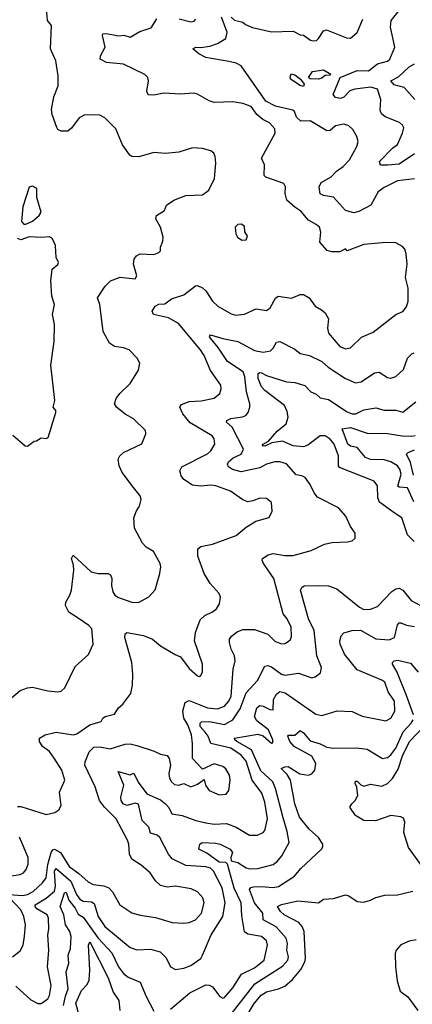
# Model space of a CAD drawing. Extents: x 1552294 to 1694791, y 811929 to 917222.
# Tile 449 of 643: x 1652868 to 1655203, y 863922 to 869779. Entities that reach past the tile are written whole.
import ezdxf

# ---------------------------------------------------------------- set-up
doc = ezdxf.new("R2010")
doc.units = 0

msp = doc.modelspace()

# ---------------------------------------------------------------- linework, layer by layer
at = {"layer": '0CON10XD'}
for points in [[(1652819.2, 865745), (1652870.7, 865789.3), (1652915, 865805.5), (1652945, 865809.4), (1653035, 865787.5), (1653095, 865780.8), (1653114.2, 865785.8), (1653135.7, 865804.3), (1653197.4, 865932.6), (1653277.8, 866002.2), (1653304.5, 866065), (1653297.9, 866155), (1653279.4, 866175), (1653215, 866218.6), (1653160, 866255), (1653140, 866295), (1653142, 866315), (1653166, 866355), (1653175.7, 866385), (1653190.6, 866505), (1653188.6, 866535), (1653176.2, 866575), (1653185, 866593.3), (1653293.3, 866495), (1653335, 866485.7), (1653394.2, 866484.2), (1653407.1, 866477.1), (1653415.7, 866455.7), (1653413.9, 866413.9), (1653421.8, 866375), (1653433.5, 866355), (1653455, 866342), (1653535, 866314.7), (1653575, 866311.5), (1653635, 866345.6), (1653672.7, 866387.3), (1653701.4, 866485), (1653708, 866525), (1653704.2, 866544.2), (1653664, 866615), (1653620.9, 866640.9), (1653597.5, 866665), (1653550, 866755), (1653546.2, 866815), (1653562.3, 866857.7), (1653580, 866885), (1653591.2, 866925), (1653585, 866947.5), (1653545.6, 866995.6), (1653476.6, 867086.6), (1653460, 867125), (1653454.5, 867165.5), (1653464, 867185), (1653485, 867204), (1653594.2, 867255.8), (1653617.1, 867315), (1653616.5, 867335), (1653544, 867405), (1653495, 867432.5), (1653444, 867475), (1653431.9, 867495), (1653441.9, 867525), (1653462.5, 867555), (1653525.8, 867615), (1653574, 867695), (1653582.5, 867735), (1653566.7, 867765), (1653518.8, 867815), (1653485, 867827.1), (1653432.5, 867835), (1653401.2, 867855), (1653364.2, 867925), (1653344.3, 868085), (1653330, 868125), (1653375.5, 868194.5), (1653408.8, 868225), (1653465, 868247.1), (1653555, 868236.7), (1653563.9, 868256.1), (1653545.6, 868325), (1653549.4, 868355), (1653562.5, 868375), (1653585, 868385.5), (1653665, 868381.5), (1653696.2, 868393.8), (1653705.6, 868405), (1653704.4, 868425), (1653719.1, 868460.9), (1653720.6, 868485), (1653705.6, 868545), (1653678.1, 868595), (1653682, 868615), (1653730, 868645), (1653740, 868675), (1653785, 868706.2), (1653855, 868733.3), (1653955, 868738), (1653993.3, 868765), (1654026.1, 868833.9), (1654034.2, 868925), (1654030, 868965), (1654023.3, 868985), (1654005, 868998.8), (1653955, 869013.8), (1653895, 869016.2), (1653815, 868992), (1653735, 868984), (1653665, 868990), (1653577.2, 868962.8), (1653535, 868964.4), (1653523, 868973), (1653478.8, 869035), (1653439.7, 869129.7), (1653375, 869195.7), (1653345, 869210.8), (1653255, 869212.5), (1653222.5, 869195), (1653176.4, 869133.6), (1653155, 869115.8), (1653115, 869115.8), (1653095.7, 869125.7), (1653088.1, 869138.1), (1653061.4, 869215), (1653056.9, 869245), (1653070, 869320), (1653095.9, 869385.9), (1653096, 869445), (1653083.1, 869535), (1653051.1, 869605), (1653056.2, 869745), (1653033.3, 869775), (1653027.5, 869845)], [(1655215, 868981.4), (1655125, 868920.2), (1655055, 868913.1), (1655013.4, 868913.4), (1655007.1, 868935), (1655084.6, 869015.4), (1655113.8, 869036.2), (1655145.3, 869105), (1655152.5, 869135), (1655145, 869152.5), (1655127.5, 869167.5), (1655042.1, 869202.1), (1655018.5, 869218.5), (1655011.8, 869241.8), (1655016.5, 869305), (1654996.2, 869365), (1654956.7, 869376.7), (1654860.6, 869365), (1654830.9, 869355), (1654795, 869317.8), (1654775, 869310.7), (1654745, 869316.1), (1654731.1, 869335), (1654774.4, 869435.6), (1654875, 869475.8), (1654941.2, 869475), (1654995, 869516.2), (1655055, 869532.6), (1655069.3, 869545), (1655098, 869615), (1655073.1, 869735), (1655077.9, 869775), (1655135, 869846)], [(1654365, 868830.4), (1654332, 868842), (1654322.1, 868852.1), (1654322.9, 868915), (1654305.6, 868955), (1654387.8, 869105), (1654385, 869129.2), (1654352.5, 869165), (1654314.8, 869184.8), (1654279.1, 869215), (1654245, 869263.1), (1654195, 869280.5), (1654135, 869291.1), (1654025, 869286.2), (1653995, 869296.7), (1653925.9, 869335.9), (1653901.7, 869341.7), (1653825, 869335.7), (1653725, 869342.5), (1653665, 869330), (1653631.7, 869331.7), (1653624.1, 869354.1), (1653634.2, 869415), (1653629.2, 869435), (1653612.6, 869452.6), (1653485, 869514.2), (1653383.9, 869523.9), (1653346.2, 869545), (1653349.4, 869565), (1653375.4, 869615), (1653360, 869685), (1653362.5, 869695), (1653382.5, 869697.5), (1653425, 869688.5), (1653455, 869683.3), (1653487.1, 869687.1), (1653525, 869676), (1653582, 869708), (1653649.8, 869730.2), (1653682.9, 869785)], [(1653816.4, 869783.6), (1653885, 869765.8), (1653905, 869770.8), (1653915, 869781.2)], [(1654388.8, 869265), (1654331.3, 869295), (1654184.5, 869504.5), (1654155, 869520), (1654111.1, 869531.1), (1653975, 869554.6), (1653933.3, 869575), (1653896.7, 869605), (1653915, 869615.5), (1653945, 869613.5), (1653998.5, 869621.5), (1654045, 869637.1), (1654093.8, 869666.2), (1654102, 869705), (1654068, 869795)], [(1654125, 869793.1), (1654145, 869775.6), (1654194.3, 869764.3), (1654210, 869750), (1654252.4, 869732.4), (1654365, 869707.1), (1654495, 869710.8), (1654535, 869688.8), (1654555, 869686.2), (1654596.4, 869656.4), (1654612.3, 869652.3), (1654633.9, 869656.1), (1654645, 869667.5), (1654675, 869712.5), (1654692, 869718), (1654811.2, 869671.2), (1654835, 869669.2), (1654875, 869702.9), (1654907.6, 869782.4)], [(1655218.6, 869305), (1655153.3, 869375), (1655095, 869390.8), (1655074.3, 869415), (1655120.2, 869439.8), (1655185, 869497.8), (1655215, 869516.5)], [(1654555, 869381.8), (1654535, 869387.1), (1654478.9, 869425), (1654475.6, 869435), (1654482.3, 869457.7), (1654505, 869450.4), (1654537.3, 869425), (1654560, 869395), (1654555, 869381.8)], [(1654645, 869424.9), (1654595, 869426.6), (1654585, 869434.5), (1654608.4, 869471.6), (1654675, 869480.3), (1654717.7, 869455), (1654711.8, 869448.2), (1654685, 869447.6), (1654665, 869431), (1654645, 869424.9)], [(1655215, 868832.9), (1655115, 868819.6), (1655035, 868781.6), (1654998.9, 868755), (1654955.2, 868674.8), (1654885, 868637.3), (1654855, 868630.4), (1654805, 868644), (1654735, 868723.9), (1654673.7, 868733.6), (1654654.1, 868744.1), (1654648.6, 868785), (1654659.8, 868810.2), (1654719.4, 868845), (1654751.4, 868878.6), (1654791.9, 868905), (1654829.4, 868945), (1654872.9, 869025), (1654880.6, 869055), (1654872.2, 869085), (1654848.1, 869125), (1654825, 869147.5), (1654795, 869156.9), (1654745, 869147.5), (1654715, 869120.8), (1654695, 869118.1), (1654595, 869177.8), (1654540, 869175), (1654515, 869200), (1654502, 869232), (1654491.8, 869241.8), (1654388.8, 869265)], [(1652855, 865099.4), (1652875, 865098.2), (1653025, 865052.2), (1653077.5, 865062.5), (1653100.9, 865079.1), (1653114.4, 865105.6), (1653105.6, 865185), (1653136.9, 865255), (1653119.4, 865315), (1653073.8, 865386.2), (1653045.8, 865425.8), (1653004.5, 865455), (1652985.5, 865485), (1652985, 865505.6), (1653018.8, 865525), (1653085, 865541.3), (1653185, 865526.1), (1653208.2, 865531.8), (1653285.4, 865584.6), (1653352.5, 865605), (1653362.5, 865625), (1653375.8, 865634.2), (1653431.3, 865648.7), (1653455, 865686), (1653482, 865708), (1653528.3, 865771.7), (1653538.8, 865821.2), (1653540, 865885), (1653534.4, 865955), (1653492.5, 866105), (1653494.5, 866125.5), (1653505, 866134.2), (1653605, 866115.4), (1653658, 866095), (1653705.4, 866055.4), (1653792.6, 866002.6), (1653825, 865990), (1653875, 865918.8), (1653925, 865876.7), (1653935, 865872.5), (1653945, 865877.5), (1653955, 865900), (1653954.2, 865945), (1653907.5, 866085), (1653913, 866133), (1653940.8, 866209.2), (1653968, 866235), (1654015, 866256.9), (1654037.5, 866275), (1654056, 866305), (1654061.2, 866345), (1654053.3, 866365), (1654001.2, 866425), (1653965.5, 866485.5), (1653927.4, 866587.4), (1653928.1, 866631.9), (1653945.5, 866644.5), (1654015, 866659.2), (1654155, 866710), (1654215, 866760), (1654273, 866797), (1654352.3, 866817.7), (1654370, 866855), (1654365, 866906.7), (1654335, 866931.2), (1654295, 866933.8), (1654255, 866916.2), (1654225, 866911.2), (1654195, 866923.3), (1654121.2, 866975), (1654035, 867006.9), (1654005, 867010.8), (1653945, 867004.1), (1653895, 867011.2), (1653845, 867043.9), (1653827.7, 867065), (1653820.8, 867095), (1653831.6, 867118.4), (1653985, 867196), (1654005.4, 867215), (1654028.5, 867255), (1654024.5, 867285), (1654013.3, 867303.3), (1653880.8, 867380.8), (1653837.1, 867435), (1653820, 867475), (1653830.3, 867489.7), (1653875, 867508.6), (1653947.7, 867512.3), (1654025, 867527.8), (1654058, 867555), (1654065.8, 867584.2), (1654064, 867605), (1654002, 867692), (1653965, 867780.6), (1653943.3, 867815), (1653812, 867972), (1653752, 868005), (1653663.3, 868025), (1653656.5, 868045), (1653673.8, 868075), (1653695, 868087.3), (1653730.9, 868089.1), (1653770.9, 868119.1), (1653845, 868141.5), (1653913.3, 868195), (1653925, 868198), (1653955, 868184.2), (1653975, 868165.8), (1654015, 868105.7), (1654045.3, 868075.3), (1654125, 868030), (1654152.1, 868022.1), (1654205, 868027.8), (1654275, 868060), (1654335, 868048.5), (1654356.9, 868065), (1654388.3, 868121.7), (1654405, 868134.2), (1654485, 868123.3), (1654535, 868143.8), (1654555, 868143.8), (1654590, 868125), (1654624.6, 868074.6), (1654663.6, 868053.6), (1654684.2, 868035), (1654705, 868000), (1654698.6, 867945), (1654704.4, 867915), (1654772, 867835), (1654805, 867821.9), (1654835, 867827.5), (1654900.5, 867890.5), (1654969.5, 867920.5), (1655103.8, 868025), (1655146.1, 868043.9), (1655168.9, 868071.1), (1655177.1, 868105), (1655177.3, 868182.7), (1655161.4, 868245), (1655171.9, 868325), (1655167, 868387), (1655157.5, 868415), (1655145, 868429.2), (1655105, 868450.8), (1655045, 868454.4), (1654915, 868441.9), (1654815, 868404), (1654805, 868416.7), (1654771.7, 868398.3), (1654725, 868397.5), (1654696.5, 868406.5), (1654652.5, 868455), (1654658.6, 868515), (1654650, 868545), (1654631.7, 868561.7), (1654586.2, 868586.2), (1654540.6, 868640.6), (1654503.4, 868663.4), (1654457.5, 868705), (1654445.7, 868745), (1654448.6, 868785), (1654439.2, 868805), (1654365, 868830.4)], [(1652905, 868562.5), (1652945, 868580), (1652983.3, 868615), (1652996.2, 868635), (1652970.7, 868720.7), (1652970, 868775), (1652945, 868789.4), (1652925, 868783.8), (1652887.5, 868665), (1652878.3, 868578.3), (1652893, 868563), (1652905, 868562.5)], [(1654188.3, 868468.3), (1654215, 868470), (1654221.7, 868491.7), (1654206.7, 868516.7), (1654205, 868550), (1654185, 868562.5), (1654165, 868560), (1654150, 868545), (1654152.5, 868505), (1654162.5, 868485), (1654188.3, 868468.3)], [(1652915, 867242.5), (1652955, 867272.5), (1652967, 867273), (1652995, 867292.5), (1653025, 867287.5), (1653036.4, 867293.6), (1653083.3, 867443.3), (1653082.5, 867455), (1653067.5, 867475), (1653076.4, 867513.6), (1653054, 867725), (1653072.9, 867865), (1653074.4, 867965), (1653062.5, 868025), (1653074, 868085), (1653060, 868135), (1653052.9, 868225), (1653060.8, 868295), (1653095, 868323.8), (1653098, 868335), (1653084, 868365), (1653080, 868435), (1653062.5, 868475), (1653045, 868487.5), (1652995, 868483.3), (1652925, 868487.5), (1652875, 868470), (1652855, 868477.5)], [(1652803.3, 864575), (1652885, 864569.6), (1652915, 864575.6), (1652947.2, 864592.8), (1653003.4, 864645), (1653026.3, 864675), (1653036.2, 864753.8), (1653055, 864825.7), (1653065, 864841.5), (1653075, 864844.6), (1653110.8, 864825), (1653161.9, 864741.9), (1653220.5, 864700.5), (1653275, 864650.4), (1653305, 864635.3), (1653367.6, 864627.6), (1653398.1, 864615), (1653420.8, 864590.8), (1653463.9, 864513.9), (1653535, 864467.1), (1653585, 864452), (1653675, 864437.8), (1653775, 864408.8), (1653844.6, 864404.6), (1653875, 864409.2), (1653913.1, 864425), (1653950, 864465), (1653964.4, 864525.6), (1653957.3, 864555), (1653925, 864590.6), (1653888.6, 864608.6), (1653795.3, 864625.3), (1653745, 864619.1), (1653705, 864629.5), (1653676.5, 864656.5), (1653644.2, 864705), (1653590.7, 864750.7), (1653535, 864786), (1653520.5, 864815), (1653516.2, 864875), (1653508.7, 864898.7), (1653441.8, 865025), (1653372.5, 865095), (1653342.3, 865135), (1653317.5, 865215), (1653254.7, 865345), (1653256.6, 865365), (1653280.7, 865425), (1653308.8, 865451.2), (1653345, 865453.5), (1653405, 865441.4), (1653495, 865470), (1653525, 865470.7), (1653565, 865461.9), (1653668.2, 865428.2), (1653705, 865410), (1653745, 865402.5), (1653756, 865385), (1653764, 865345), (1653755.6, 865295), (1653758.3, 865268.3), (1653770.6, 865245), (1653789.5, 865229.5), (1653814.5, 865225.5), (1653845, 865235.8), (1653885, 865216), (1653925, 865231.2), (1653965, 865260), (1653972, 865225), (1653993.9, 865193.9), (1654055, 865168.8), (1654095, 865172.2), (1654112.2, 865195), (1654120, 865255), (1654116.4, 865285), (1654093.5, 865323.5), (1654075, 865336.4), (1654025, 865351.9), (1653955, 865321.2), (1653895.8, 865385), (1653896.5, 865473.5), (1653889.7, 865525), (1653868.1, 865585), (1653844.2, 865625), (1653838.6, 865665), (1653852.5, 865717.5), (1653875, 865730), (1653985, 865685.2), (1654045, 865679.4), (1654085.5, 865695), (1654111.3, 865725), (1654125.3, 865755), (1654137.1, 865915), (1654149.6, 865965), (1654145.5, 865995), (1654125.5, 866035), (1654114.7, 866074.7), (1654115.6, 866095), (1654127, 866113), (1654161.2, 866138.8), (1654195, 866151.5), (1654265, 866151.8), (1654344.3, 866124.3), (1654385, 866082.5), (1654425, 866066.7), (1654445, 866068.9), (1654465, 866080.6), (1654477.8, 866092.2), (1654485, 866110), (1654481.8, 866165), (1654458.9, 866215), (1654434.5, 866245), (1654378.8, 866455), (1654318.5, 866545), (1654310, 866565), (1654312, 866575), (1654345, 866595.5), (1654375, 866603.8), (1654445, 866591.3), (1654495, 866591.5), (1654602, 866622), (1654681.2, 866658.8), (1654725, 866668.8), (1654816.8, 866673.2), (1654845, 866680), (1654863.3, 866695), (1654863.3, 866725), (1654834.5, 866764.5), (1654807.1, 866825), (1654763.8, 866875), (1654639.8, 866939.8), (1654618.9, 866965), (1654595, 867014.2), (1654565.9, 867055.9), (1654545, 867066.7), (1654511.3, 867071.3), (1654455, 867136.2), (1654415, 867148.7), (1654385, 867148.7), (1654335, 867134.8), (1654295, 867112.7), (1654185, 867090.3), (1654134.1, 867104.1), (1654109.5, 867119.5), (1654103.8, 867135), (1654110.2, 867149.8), (1654137.8, 867172.2), (1654184.4, 867195), (1654198.7, 867225), (1654131.3, 867355), (1654098.6, 867385), (1654099.2, 867395), (1654123, 867407), (1654193.3, 867416.7), (1654213.3, 867425), (1654226.8, 867443.2), (1654235.8, 867475), (1654236.7, 867495), (1654216.9, 867565), (1654206.3, 867655), (1654196.9, 867685), (1654104.6, 867745), (1654049, 867829), (1654001.9, 867885), (1653996.2, 867895), (1654002.5, 867905), (1654075, 867883.1), (1654165.8, 867865.8), (1654265, 867811.1), (1654315, 867800.4), (1654359.7, 867810.2), (1654375.2, 867824.8), (1654395, 867860), (1654415, 867864.5), (1654505, 867818.7), (1654535, 867793.6), (1654591.1, 867781.1), (1654664.2, 867745), (1654702.3, 867712.3), (1654805, 867644.3), (1654865, 867619.2), (1654898, 867625), (1654978, 867678), (1655005, 867683.1), (1655055, 867650), (1655075, 867647.1), (1655105, 867655.8), (1655151.1, 867698.9), (1655174.6, 867765.4), (1655198.9, 867791.1), (1655213.4, 867796.6)], [(1655212.9, 866675), (1655174.6, 866715), (1655139.5, 866815), (1655095, 866846.4), (1655008.2, 866908.2), (1654998.2, 866935), (1654995.4, 867005.4), (1654976, 867035), (1654770, 867115), (1654764.4, 867125), (1654763.4, 867185), (1654738.9, 867255), (1654714.2, 867284.2), (1654685, 867303.8), (1654655, 867303.2), (1654581.8, 867248.2), (1654555, 867239.2), (1654494.4, 867244.4), (1654431.7, 867271.7), (1654367.9, 867262.1), (1654325, 867242.1), (1654310.6, 867245), (1654316.2, 867255), (1654347.8, 867272.2), (1654399.4, 867330.6), (1654453.1, 867375), (1654463.8, 867415), (1654458.9, 867448.9), (1654443.5, 867485), (1654325, 867572.5), (1654306.8, 867595), (1654286.7, 867645), (1654286.1, 867673.9), (1654295, 867680.4), (1654305, 867678), (1654335, 867662), (1654455, 867624.6), (1654505, 867621.2), (1654562.6, 867602.6), (1654598.8, 867565), (1654630.9, 867550.9), (1654655, 867529.2), (1654705, 867519.4), (1654815, 867445.7), (1654845, 867434.1), (1654866.2, 867435), (1654915, 867458), (1654985, 867471.1), (1655035, 867456.8), (1655105, 867456.4), (1655146.7, 867445), (1655223.5, 867505)], [(1655211.2, 866911.2), (1655175, 866994.5), (1655125, 866998.1), (1655116.5, 867005), (1655135.6, 867075), (1655129.2, 867105), (1655114.6, 867125), (1655075, 867149), (1655035, 867161.3), (1654955, 867163), (1654924.2, 867174.2), (1654875, 867233.5), (1654835, 867242.1), (1654819.1, 867255), (1654784.6, 867345), (1654835, 867354.1), (1654935, 867319.6), (1655055, 867317.1), (1655142.8, 867302.8), (1655198.2, 867301.8), (1655218.8, 867305)], [(1652827, 867307), (1652900, 867245), (1652915, 867242.5)], [(1655209.7, 867069.7), (1655192.8, 867145), (1655168.1, 867195), (1655178, 867205), (1655215, 867220)], [(1652845, 864030.4), (1652935, 863948.5), (1652975, 863928.1), (1652995, 863927.1), (1653034.6, 863955.4), (1653045.5, 863975), (1653054.5, 864035), (1653034, 864145), (1653041.8, 864245), (1653034.6, 864335), (1653041.6, 864368.4), (1653038.7, 864435), (1653031.3, 864455), (1652970.5, 864490.5), (1652959.2, 864505), (1652959.6, 864515), (1653026, 864554), (1653074.2, 864595.8), (1653080.7, 864625), (1653075.2, 864715), (1653085, 864730.3), (1653171.5, 864655), (1653205, 864576.4), (1653225, 864548.7), (1653245, 864535.9), (1653295, 864531), (1653311, 864521), (1653334.2, 864445), (1653373.8, 864385), (1653525, 864261.2), (1653565, 864245.5), (1653645, 864250), (1653703.6, 864233.6), (1653739.5, 864199.5), (1653764.4, 864145), (1653795, 864129.5), (1653845, 864137.3), (1653885, 864153.5), (1653944.2, 864195), (1653954.4, 864215), (1654006.1, 864335), (1654075.3, 864445.3), (1654090.5, 864525), (1654071.4, 864615), (1654019.8, 864715), (1654002.2, 864732.2), (1653975, 864741), (1653855, 864748.8), (1653775, 864788.1), (1653753.8, 864815), (1653701.8, 864915), (1653685, 864928.2), (1653645, 864940), (1653635.7, 864975), (1653596.2, 865015), (1653575, 865112.5), (1653555, 865118), (1653505, 865104.4), (1653482.5, 865115), (1653471.3, 865135), (1653468.8, 865155), (1653487.1, 865225), (1653452.9, 865307.1), (1653525, 865288.1), (1653547.5, 865297.5), (1653573.4, 865243.4), (1653624.7, 865174.7), (1653705, 865138.2), (1653735.6, 865115), (1653755, 865093.8), (1653772.5, 865055), (1653835, 865045.4), (1653915, 865015.3), (1653975, 865001.2), (1654025, 864994.8), (1654098.3, 864998.3), (1654155, 864976.9), (1654235, 864928.6), (1654281.7, 864928.3), (1654315, 864944), (1654325, 864956.7), (1654340.7, 865025), (1654326.4, 865125), (1654307.7, 865177.7), (1654249.4, 865255), (1654215, 865369.3), (1654184.2, 865405), (1654122.7, 865445), (1654005, 865474.4), (1653987.8, 865517.8), (1653971.1, 865541.1), (1653941.6, 865575), (1653941.1, 865595), (1653948.4, 865601.6), (1653995.8, 865604.2), (1654085, 865585.7), (1654135.2, 865615), (1654179.5, 865680.5), (1654215.4, 865774.6), (1654282.4, 865847.6), (1654325.5, 865934.5), (1654342.6, 865937.4), (1654365, 865930.4), (1654425, 865885.4), (1654445, 865880.7), (1654525, 865891.2), (1654605, 865864.3), (1654625, 865870.8), (1654656.4, 865893.6), (1654661.9, 865925), (1654635.3, 865995.3), (1654618.2, 866145), (1654586, 866216), (1654536.9, 866385), (1654545, 866400.8), (1654559.1, 866410.9), (1654645, 866414.4)], [(1654645, 866414.4), (1654705, 866410.5), (1654754.1, 866394.1), (1654887.8, 866285), (1654915, 866271.3), (1654955, 866272.5), (1654995, 866288.2), (1655081.7, 866378.3), (1655105, 866394.1), (1655125, 866396.9), (1655147.1, 866385), (1655195, 866324.6), (1655345, 866244.4)], [(1653765, 863894.4), (1653879.9, 863990.1), (1653975, 864037.5), (1653995, 864036.7), (1654015, 864026.9), (1654058.3, 863968.3), (1654075, 863959.4), (1654085, 863961.9), (1654135, 864020.5), (1654187.5, 864102.5), (1654265, 864140.2), (1654320.8, 864185), (1654342.5, 864275), (1654335, 864299.5), (1654305, 864325.3), (1654225, 864339.6), (1654204.1, 864354.1), (1654188.4, 864448.4), (1654184.8, 864525), (1654142.7, 864612.7), (1654103.8, 864755), (1654093.8, 864765), (1654055, 864767.8), (1653981.3, 864821.3), (1653933.3, 864845), (1653940, 864875), (1653953.3, 864885), (1654035, 864880.7), (1654059.2, 864875), (1654118.8, 864845), (1654133.9, 864825), (1654123.8, 864795), (1654126.2, 864776.2), (1654165, 864766.7), (1654215, 864734), (1654238.8, 864728.8), (1654285, 864730.8), (1654375, 864753.8), (1654399, 864771), (1654427.7, 864805), (1654470.3, 864885), (1654459.5, 864949.5), (1654435, 865030.8), (1654390, 865205), (1654374.2, 865245), (1654301.1, 865311.1), (1654245.6, 865435), (1654159.6, 865485), (1654146.9, 865495), (1654146.2, 865505), (1654285, 865530), (1654315, 865520), (1654365, 865476.2), (1654373, 865477), (1654374.2, 865495), (1654347.3, 865555), (1654278.1, 865608.1), (1654264.5, 865635), (1654278.9, 865685), (1654295, 865698.8), (1654315, 865695.9), (1654355, 865675.4), (1654376.1, 865673.9), (1654377.8, 865735), (1654395, 865766.9), (1654415, 865782.8), (1654445.9, 865775.9), (1654629.1, 865649.1), (1654665, 865640.5), (1654705, 865652.5), (1654755, 865667.8), (1654845, 865663.5), (1654905.5, 865635.5), (1655045, 865608.9), (1655075.3, 865624.7), (1655098.2, 865665), (1655095.9, 865725), (1655060, 865780), (1655038.4, 865838.4), (1655020.8, 865850.8), (1654875, 865911.2), (1654800.4, 866005), (1654773.1, 866065), (1654770.8, 866085), (1654778.8, 866115), (1654795, 866131.2), (1654844.2, 866145.8), (1654895, 866146.9), (1654985, 866097.1), (1655065, 866090), (1655096.1, 866103.9), (1655115, 866180), (1655125, 866192), (1655135, 866191.9), (1655167.2, 866177.2), (1655215, 866170)], [(1655210.3, 865645), (1655168.2, 865758.2), (1655111.2, 865901.2), (1655084.6, 865945), (1655084.6, 865955), (1655094.7, 865965.2), (1655115, 865968.6), (1655192.2, 865952.2), (1655237.3, 865897.3)], [(1655288.1, 864705), (1655180, 864855), (1655152.7, 864945), (1655158.5, 865005), (1655150, 865030), (1655135, 865038), (1655075, 865045.7), (1654984.5, 865014.5), (1654915, 865015.7), (1654864.2, 865045), (1654832, 865095), (1654843.8, 865115), (1654863.3, 865135), (1654878.8, 865165), (1654873.3, 865213.3), (1654863.3, 865235), (1654865, 865250), (1654875, 865250), (1654897, 865227), (1654915, 865220), (1654955, 865232.5), (1655020.9, 865219.1), (1655055, 865235.4), (1655085, 865264.5), (1655119.4, 865320.6), (1655145, 865400.8), (1655186.3, 865485), (1655317.1, 865622.9)], [(1654105, 863837.4), (1654266.1, 864043.9), (1654430.7, 864149.3), (1654461.5, 864185), (1654467.1, 864205), (1654455.9, 864245), (1654459.7, 864285), (1654453.3, 864315), (1654393, 864383), (1654315.4, 864425), (1654313.5, 864465), (1654263.6, 864525), (1654234.7, 864605.3), (1654242.8, 864617.2), (1654259.2, 864620.8), (1654306.3, 864623.7), (1654375, 864616.8), (1654407.6, 864622.4), (1654501.9, 864685), (1654539.3, 864730.7), (1654662, 864845), (1654671.4, 864858.6), (1654671.4, 864875), (1654644.6, 864914.6), (1654588.5, 864965), (1654532.5, 865035), (1654505, 865113.8), (1654478.2, 865255), (1654458.7, 865288.7), (1654423.8, 865325), (1654443.8, 865335), (1654465, 865336.3), (1654534.1, 865294.1), (1654585.3, 865284.7), (1654605, 865293.5), (1654622.3, 865315), (1654629.7, 865355), (1654605, 865397.4), (1654500.8, 865455), (1654474.3, 865485), (1654462.4, 865517.6), (1654467.1, 865522.9), (1654505, 865523.1), (1654535, 865550), (1654555, 865537.5), (1654595, 865490), (1654655, 865471.4), (1654695, 865451.1), (1654734.1, 865445.9), (1654871.7, 865448.3), (1654935, 865439.6), (1655025, 865384.5), (1655055, 865391.2), (1655075, 865406.9), (1655105, 865445.3), (1655147.5, 865542.5), (1655196.3, 865593.7), (1655208.6, 865615)], [(1652805, 864685.4), (1652871.2, 864695), (1652890, 864705), (1652906.5, 864725), (1652918.9, 864755), (1652917.8, 864795), (1652866.1, 864916.1)], [(1653127.8, 863915), (1653139.5, 863970.5), (1653157.1, 864015), (1653143.5, 864115), (1653159.4, 864165), (1653157, 864215), (1653169.1, 864255), (1653174.7, 864325), (1653165.5, 864355), (1653140.4, 864395), (1653130.6, 864455), (1653109.2, 864505), (1653135, 864586), (1653145, 864588.5), (1653160.9, 864540.9), (1653197.7, 864495), (1653215, 864458.2), (1653245, 864440.9), (1653335, 864316.5), (1653415, 864228.2), (1653455.3, 864145), (1653485, 864105.5), (1653513.2, 864083.2), (1653585, 864054.4), (1653619.2, 863969.2), (1653665, 863882)], [(1654206.1, 863833.9), (1654262.4, 863927.6), (1654304, 863976), (1654335, 863996.3), (1654406.2, 864013.8), (1654445, 864030.2), (1654490.1, 864069.9), (1654539.8, 864130.2), (1654564.1, 864175), (1654567.7, 864195), (1654560.3, 864355), (1654547.8, 864385), (1654528.2, 864408.2), (1654440.9, 864455), (1654419.1, 864475), (1654400.8, 864505), (1654425, 864516.8), (1654521.7, 864538.3), (1654644.5, 864525.5), (1654675, 864547.5), (1654735, 864552.2), (1654805, 864574.3), (1654825, 864568), (1654875, 864534), (1654915, 864530.8), (1654955, 864541.5), (1654985, 864558.2), (1655038.6, 864571.4), (1655115, 864573.8), (1655205, 864595.9)], [(1652825, 864205.6), (1652870.4, 864239.6), (1652889.5, 864275), (1652897.1, 864327.1), (1652902, 864395), (1652892.7, 864445), (1652874.1, 864485), (1652808, 864555)], [(1653221.2, 863855), (1653201.7, 863928.3), (1653235.9, 864005), (1653269.8, 864040.2), (1653280.8, 864065), (1653285.6, 864125), (1653276.9, 864275), (1653285, 864294.2), (1653395, 864079.5), (1653423.5, 863995), (1653458.4, 863945), (1653463.9, 863885)], [(1655225, 864305.6), (1655185, 864298.1), (1655135, 864276.9), (1655106.9, 864245), (1655101.2, 864225), (1655103.6, 864145), (1655112.7, 864062.7), (1655131.1, 864001.1), (1655176.3, 863966.4), (1655235, 863886.4)]]:
    msp.add_lwpolyline(points, dxfattribs=at)

doc.saveas('drawing.dxf')
